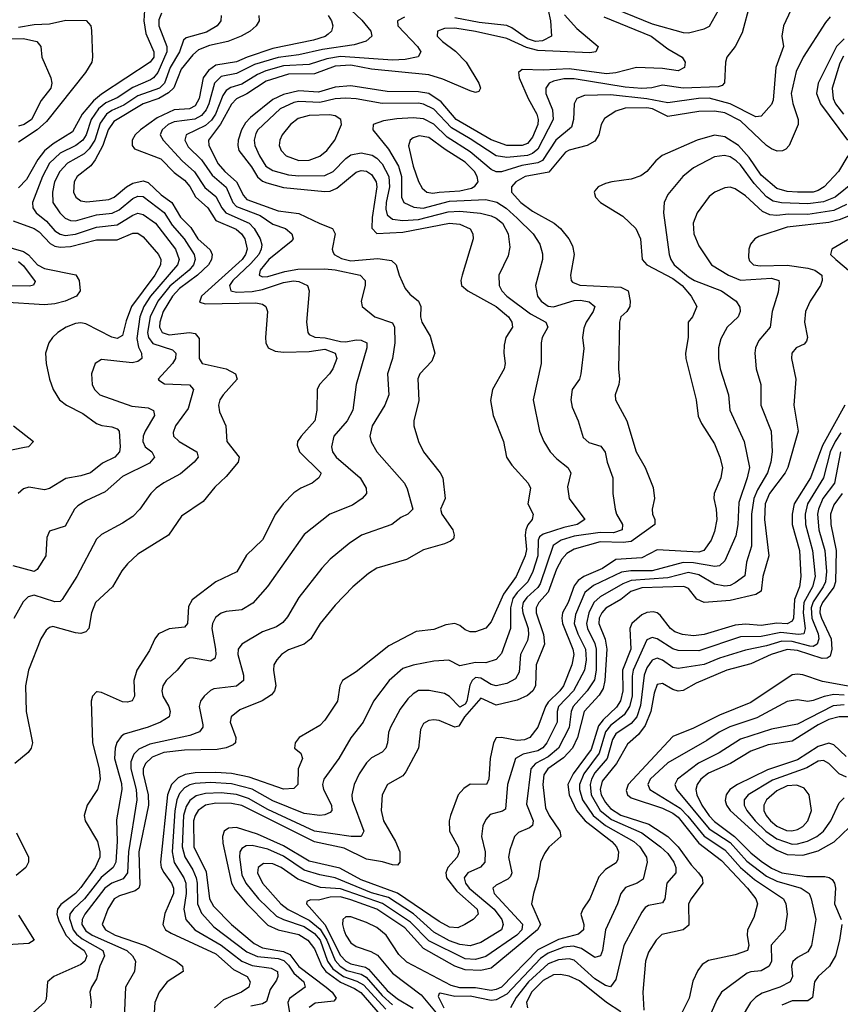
# Model space of a CAD drawing. Header units: inches. Extents: x 990535 to 1117859, y 769386 to 892122.
# Tile 892 of 1056: x 1056535 to 1059695, y 863643 to 867434. Entities that reach past the tile are written whole.
import ezdxf

# ---------------------------------------------------------------- set-up
doc = ezdxf.new("R2010")
doc.units = ezdxf.units.IN
doc.header["$MEASUREMENT"] = 0
doc.layers.add('B0856', color=7, linetype='Continuous')

msp = doc.modelspace()

# ---------------------------------------------------------------- linework, layer by layer
at = {"layer": 'B0856', "color": 5}
for points, elevation in [([(1059346.9, 867493.1), (1059317.2, 867382.8), (1059289.6, 867330.5), (1059257.6, 867290), (1059252.1, 867270), (1059248.8, 867191.2), (1059239.2, 867180.8), (1059224.1, 867175.9), (1059090, 867170), (1059010, 867181.5), (1058968.5, 867171.5), (1058931, 867169), (1058866.1, 867173.9), (1058670, 867206.1), (1058630, 867206.7), (1058590, 867197.7), (1058573, 867190), (1058560.6, 867170), (1058561, 867150), (1058586.9, 867086.9), (1058589.6, 867049.6), (1058530, 866935), (1058510, 866918.3), (1058490, 866911.3), (1058410, 866903.1), (1058370, 866909.6), (1058270, 866975.6), (1058196.9, 867016.9), (1058130, 867089.4), (1058090, 867108.6), (1058070, 867111.9), (1057930.9, 867110.9), (1057830, 867129.6), (1057790, 867132.2), (1057750, 867128.9), (1057690, 867114.4), (1057610, 867118.5), (1057590, 867115.3), (1057538.1, 867090), (1057451.5, 867010), (1057444.4, 866995.6), (1057438.2, 866970), (1057440.4, 866950), (1057458, 866910), (1057482.9, 866870), (1057510, 866852.6), (1057570, 866837.1), (1057610, 866832.4), (1057710, 866834.5), (1057742.1, 866850), (1057790, 866899.6), (1057810, 866913.3), (1057850, 866921.8), (1057892.4, 866912.4), (1057910, 866901), (1057930, 866879.1), (1057956.6, 866830), (1057958.9, 866790), (1057945.4, 866730), (1057944.4, 866704.4), (1057950, 866682.6), (1057970, 866666.3), (1058010, 866660.6), (1058070, 866664), (1058185.3, 866694.7), (1058230, 866697.3), (1058308.6, 866688.6), (1058350, 866678.9), (1058370, 866670.1), (1058393.5, 866650), (1058416, 866610), (1058421.7, 866558.3), (1058415.2, 866524.8), (1058380.2, 866450), (1058380.5, 866410), (1058390.9, 866390), (1058410.8, 866370), (1058501.8, 866301.8), (1058560.7, 866270), (1058567.9, 866250), (1058546.5, 866210), (1058542.3, 866190), (1058542.7, 866110), (1058511.8, 865970), (1058536.1, 865850), (1058552.8, 865810), (1058577.8, 865770), (1058603.1, 865743.1), (1058646, 865710), (1058657.3, 865690), (1058644.3, 865635.7), (1058651, 865590), (1058711.2, 865510), (1058680.9, 865490), (1058630, 865479.5), (1058550, 865453.8), (1058536.8, 865443.2), (1058531.3, 865430), (1058529.6, 865370), (1058510.5, 865310), (1058491.4, 865270), (1058450.7, 865229.3), (1058434, 865206), (1058425.3, 865170), (1058424.4, 865090), (1058390, 864994.5), (1058370, 864970.6), (1058330, 864958.1), (1058290, 864958.9), (1058230, 864946), (1058187.7, 864967.7), (1058130, 864963.8), (1058050, 864949), (1058010, 864935.7), (1057957.7, 864890), (1057896.6, 864810), (1057857, 864730), (1057810.5, 864669.5), (1057764.1, 864590), (1057705.4, 864510), (1057700.6, 864490), (1057704.6, 864470), (1057735.2, 864410), (1057736.4, 864390), (1057730, 864382.4), (1057710, 864373.2), (1057690, 864370.4), (1057630, 864378.5), (1057510, 864427.1), (1057430, 864471.1), (1057350, 864492.1), (1057270, 864497.2), (1057210, 864493), (1057190, 864488.4), (1057170, 864476.9), (1057150, 864454.7), (1057139.5, 864430), (1057131.8, 864388.2), (1057121.3, 864230), (1057129.5, 864189.5), (1057167.3, 864130), (1057174.8, 864110), (1057176.4, 864070), (1057166.7, 864010), (1057174, 863970), (1057208.7, 863930), (1057310.6, 863870.6), (1057389.9, 863809.9), (1057430, 863792.5), (1057502.9, 863782.9), (1057527.5, 863770), (1057528.3, 863750), (1057523.6, 863736.4), (1057499.8, 863700.2), (1057485.5, 863654.5), (1057470, 863645), (1057424.4, 863635.6)], 3140), ([(1058791.1, 867491.1), (1058970, 867418.4), (1059090, 867384.3), (1059110, 867383.4), (1059170, 867398.3), (1059190.7, 867409.3), (1059225.5, 867470)], 3140), ([(1057081.2, 867458.8), (1057070, 867433.3), (1057070.1, 867410), (1057101.5, 867330), (1057101.5, 867310), (1057066.1, 867230), (1057050.5, 867209.5), (1057038.3, 867201.7), (1056970, 867173.3), (1056910, 867133.2), (1056866.5, 867113.5), (1056838.1, 867090), (1056809.6, 867050), (1056790.3, 866990), (1056777.8, 866970), (1056750.8, 866949.2), (1056690, 866920.4), (1056650, 866881.5), (1056622.7, 866830), (1056583.7, 866730), (1056585.5, 866710), (1056598.6, 866690), (1056638.1, 866658.1), (1056670, 866621.3), (1056690, 866607.6), (1056710, 866603.5), (1056750, 866607.6), (1056830, 866635.5), (1056910, 866644.4), (1056970, 866681), (1056990, 866688.4), (1057010, 866684.3), (1057057.2, 866650), (1057135.1, 866550), (1057148.5, 866510), (1057142.7, 866490), (1057038, 866370), (1057012.8, 866330), (1056997.1, 866290), (1056986.3, 866206.3), (1056992.8, 866172.8), (1057003.9, 866150), (1057005.3, 866130), (1056990, 866118.6), (1056967.7, 866112.3), (1056850, 866126), (1056825.5, 866110), (1056811.1, 866070), (1056813.5, 866030), (1056822.3, 866010), (1056843.9, 865990), (1056966.1, 865946.1), (1057030, 865939.5), (1057049.5, 865929.5), (1057053.6, 865910), (1057017.8, 865850), (1057009.6, 865830), (1057008.7, 865810), (1057018.1, 865790), (1057043.2, 865770), (1057054.2, 865750), (1057034, 865726), (1056930, 865675.8), (1056863.9, 865616.1), (1056790, 865582.1), (1056758.3, 865561.7), (1056746, 865550), (1056710, 865484.1), (1056650, 865465.1), (1056639.6, 865440.4), (1056635.4, 865370), (1056602.2, 865317.8), (1056590, 865309.3), (1056510, 865331.4)], 2940), ([(1057311, 867450), (1057308.7, 867430), (1057295.3, 867410), (1057254.4, 867385.6), (1057176.4, 867363.6), (1057164.9, 867355.1), (1057149.5, 867310), (1057113.6, 867250), (1057092.1, 867190), (1057072.9, 867170), (1056990, 867140.5), (1056935.8, 867104.2), (1056890, 867084.1), (1056869.3, 867070), (1056844.9, 867035.1), (1056823.9, 866970), (1056802.8, 866937.2), (1056783, 866917), (1056719.1, 866880.9), (1056689.1, 866850), (1056668.9, 866810), (1056660.6, 866770), (1056662.7, 866730), (1056689.2, 866690), (1056710, 866669.7), (1056730, 866661.1), (1056750, 866659.6), (1056830, 866682.8), (1056890.7, 866689.3), (1056918, 866702), (1056970, 866745.5), (1056990, 866754.4), (1057010, 866753.1), (1057091, 866691), (1057122.4, 866642.4), (1057167.5, 866590), (1057206.5, 866530), (1057210.7, 866510), (1057203.8, 866490), (1057186.8, 866470), (1057112.4, 866407.6), (1057066.9, 866350), (1057037.2, 866290), (1057026.9, 866230), (1057030.3, 866210), (1057047.8, 866187.8), (1057123.2, 866163.2), (1057136.6, 866150), (1057134.2, 866130), (1057123.3, 866110), (1057067.4, 866050), (1057070, 866046.4), (1057092.6, 866032.6), (1057188.3, 866028.2), (1057203.5, 866010), (1057182.9, 865937.1), (1057134.1, 865870), (1057125.2, 865845.2), (1057127.5, 865830), (1057149.2, 865810), (1057216.9, 865770), (1057221.6, 865750), (1057206.2, 865730), (1057154.2, 865685.8), (1057090, 865651.1), (1057060.7, 865630), (1057039.7, 865610), (1056997.7, 865550), (1056970, 865521.5), (1056930, 865495), (1056850, 865452.5), (1056830, 865434), (1056754.8, 865290), (1056698.7, 865201.3), (1056690, 865194.2), (1056670, 865193.1), (1056590, 865218.2), (1056567.7, 865212.3), (1056547.8, 865192.2), (1056512, 865128)], 2960), ([(1057455.4, 867450), (1057457.4, 867430), (1057445.3, 867410), (1057421.9, 867390), (1057387.2, 867370), (1057336.5, 867350), (1057265.6, 867334.4), (1057222.8, 867317.2), (1057201.6, 867298.4), (1057156.5, 867243.5), (1057127.9, 867172.1), (1057108.1, 867151.9), (1057070, 867130.7), (1057010, 867109.8), (1056897.5, 867042.5), (1056875.4, 867010), (1056854.3, 866950), (1056825.5, 866894.5), (1056808.2, 866871.8), (1056755.9, 866830), (1056745.1, 866810), (1056742.2, 866770), (1056750.6, 866750.6), (1056770, 866737), (1056792.8, 866732.8), (1056878.6, 866741.4), (1056898.1, 866750), (1056945.6, 866790), (1056970, 866804.1), (1057010, 866813.7), (1057030, 866807.6), (1057079.9, 866759.9), (1057120.9, 866730), (1057153.7, 866673.7), (1057193.3, 866633.3), (1057221.1, 866590), (1057268, 866548), (1057275.4, 866530), (1057272.7, 866510), (1057261.4, 866490), (1057219.9, 866450), (1057150, 866398.7), (1057123.2, 866370), (1057087.8, 866310), (1057074.5, 866270), (1057073.4, 866250), (1057084, 866230), (1057110, 866220.3), (1057189, 866229), (1057210, 866226.1), (1057225.9, 866205.9), (1057225.3, 866130), (1057237.8, 866110), (1057329.2, 866090), (1057365.2, 866070), (1057371.9, 866050), (1057318.2, 865990), (1057305.2, 865970), (1057300.2, 865950), (1057304.6, 865924.6), (1057327.9, 865870), (1057332.9, 865810), (1057379.3, 865750), (1057376.5, 865730), (1057330, 865675.3), (1057285.6, 865634.4), (1057240.7, 865579.3), (1057157.9, 865522.1), (1057107.7, 865450), (1056990, 865376.8), (1056950, 865339.2), (1056927.9, 865312.1), (1056892, 865250), (1056827.1, 865190), (1056811.6, 865150), (1056800.5, 865090), (1056790, 865077.1), (1056770, 865070.5), (1056750, 865073.5), (1056662.4, 865097.6), (1056650, 865094.6), (1056636.9, 865083.1), (1056616.1, 865050), (1056568.9, 864930), (1056556.6, 864870), (1056560.1, 864770), (1056584.6, 864650), (1056579.4, 864630), (1056567.3, 864612.7), (1056516.1, 864570)], 2980), ([(1057015, 867470), (1057013.3, 867430), (1057021.1, 867381.1), (1057051.2, 867310), (1057050.8, 867290), (1057037.7, 867270), (1056850, 867146.7), (1056819, 867121), (1056775.8, 867070), (1056737.7, 867002.3), (1056663.5, 866956.5), (1056630, 866928.6), (1056604.8, 866895.2), (1056561.3, 866818.7), (1056530, 866787)], 2920), ([(1057722.1, 867450), (1057735.1, 867430), (1057741.1, 867410), (1057735, 867390), (1057722.1, 867377.9), (1057710.5, 867369.5), (1057665.5, 867354.5), (1057510, 867322.5), (1057411.2, 867290), (1057370, 867271.5), (1057290, 867258.4), (1057261.8, 867238.2), (1057241.3, 867210), (1057226, 867130), (1057210, 867102.4), (1057188.9, 867091.1), (1057130, 867086.4), (1057063.6, 867056.4), (1057000.3, 867010), (1056978.8, 866990), (1056967.7, 866970), (1056967.3, 866950), (1056976.7, 866936.7), (1057077.7, 866897.7), (1057130, 866846.1), (1057170, 866816.1), (1057190, 866791.4), (1057212.3, 866752.3), (1057259.3, 866710), (1057290, 866661.3), (1057368, 866628), (1057388.6, 866610), (1057401.2, 866590), (1057410.8, 866550), (1057404.8, 866530), (1057390.8, 866510), (1057234.6, 866370), (1057227, 866347), (1057250, 866340.2), (1057444.4, 866344.4), (1057470, 866339.3), (1057482.6, 866330), (1057488.6, 866310), (1057480.9, 866210), (1057482, 866190), (1057492, 866170), (1057517.9, 866157.9), (1057550, 866154), (1057650, 866156), (1057710, 866165.4), (1057750.1, 866150), (1057755.8, 866130), (1057741.2, 866090), (1057728.3, 866070), (1057689.3, 866030), (1057680.7, 866010), (1057678.9, 865930), (1057670.9, 865890), (1057618.8, 865830), (1057605.1, 865810), (1057603.5, 865796.5), (1057612.1, 865770), (1057694.3, 865690), (1057694, 865686), (1057687.2, 865670), (1057660.9, 865650), (1057617.3, 865630), (1057590, 865611.8), (1057548.8, 865570), (1057519.8, 865530), (1057470, 865432), (1057408.1, 865371.9), (1057371.5, 865308.5), (1057290, 865269.8), (1057199.3, 865200.7), (1057184.7, 865175.3), (1057180.9, 865110), (1057170, 865095.5), (1057110, 865089.4), (1057069.3, 865070), (1057055.1, 865050), (1057035.1, 865004.9), (1056985.6, 864930), (1056974.4, 864890), (1056976.4, 864830), (1056968, 864812), (1056950, 864806.1), (1056930, 864808.2), (1056850, 864844.1), (1056833.4, 864846.6), (1056830, 864846.6), (1056815.6, 864830), (1056810.2, 864809.8), (1056814.6, 864650), (1056840.7, 864550), (1056845, 864510), (1056833.8, 864470), (1056795, 864410), (1056783.2, 864370), (1056787.1, 864350), (1056834.3, 864270), (1056843.4, 864230), (1056842.8, 864210), (1056824.9, 864170), (1056770, 864093.5), (1056750, 864069.4), (1056693, 864027), (1056680.5, 864010), (1056678, 863990), (1056684.9, 863964.9), (1056712.6, 863910), (1056740.6, 863880.6), (1056783, 863850), (1056793.3, 863830), (1056785.4, 863810), (1056770, 863797.2), (1056666.5, 863750), (1056642.2, 863730), (1056636.9, 863663.1), (1056630.1, 863649.9), (1056584.7, 863610)], 3020), ([(1057811.7, 867470), (1057851.9, 867431.9), (1057887.3, 867390), (1057890.2, 867370), (1057869.1, 867350.9), (1057823, 867337), (1057701.2, 867318.8), (1057610, 867298.1), (1057530, 867288.5), (1057439.3, 867260.7), (1057370, 867226.7), (1057310, 867214.9), (1057285.3, 867190), (1057263.1, 867110), (1057253, 867087), (1057234.9, 867065.1), (1057209, 867051), (1057130, 867040.6), (1057106.6, 867030), (1057083.6, 867010), (1057076.2, 866990), (1057086.8, 866970), (1057160.6, 866890), (1057208, 866848), (1057247.7, 866787.7), (1057290, 866753.7), (1057313, 866710), (1057329.1, 866690), (1057417.8, 866650), (1057438.2, 866630), (1057460.6, 866590), (1057466.8, 866566.8), (1057465.1, 866550), (1057455.3, 866530), (1057424.9, 866495.1), (1057354.9, 866430), (1057342.8, 866410), (1057347.5, 866390), (1057370, 866384.6), (1057430, 866386.9), (1057470, 866394.9), (1057550, 866422.6), (1057588.6, 866428.6), (1057610, 866425.5), (1057642.4, 866410), (1057649.3, 866390), (1057639.5, 866270), (1057643.8, 866230), (1057650, 866221.3), (1057671.7, 866211.7), (1057711, 866209), (1057770, 866194.5), (1057790, 866193.2), (1057830, 866201.5), (1057850, 866200.1), (1057871, 866190), (1057871.2, 866170), (1057830.1, 866030), (1057818.2, 865930), (1057795.2, 865890), (1057744.1, 865830), (1057735.1, 865790), (1057739.8, 865770), (1057753.1, 865750), (1057846.3, 865670), (1057869.4, 865630), (1057870.2, 865610), (1057853.1, 865590), (1057815.7, 865564.3), (1057729.6, 865530.4), (1057630, 865452.1), (1057488.6, 865251.4), (1057432.8, 865187.2), (1057390, 865162.1), (1057330, 865155.4), (1057310, 865148.5), (1057288.1, 865131.9), (1057277, 865110), (1057274.5, 865090), (1057288.2, 865010), (1057290.1, 864989.9), (1057285.6, 864974.4), (1057270, 864963.8), (1057203.8, 864976.2), (1057190, 864977), (1057173.4, 864970), (1057141.1, 864930), (1057098.5, 864890), (1057085.6, 864870), (1057082.2, 864850), (1057086, 864830), (1057108.4, 864790), (1057114.5, 864770), (1057110.2, 864750), (1057076.9, 864730), (1057030, 864710.4), (1056937, 864683), (1056925.4, 864674.6), (1056909, 864651), (1056902.2, 864630), (1056900.1, 864590), (1056927, 864493), (1056928.6, 864470), (1056907, 864353), (1056910.4, 864270.4), (1056904.5, 864190), (1056894.5, 864170), (1056848, 864132), (1056784.5, 864050), (1056742.3, 864010), (1056728.3, 863990), (1056726.7, 863973.3), (1056740.4, 863930), (1056753.5, 863913.5), (1056775.7, 863895.7), (1056855, 863850), (1056861.5, 863830), (1056842.9, 863790), (1056830, 863741), (1056810.9, 863710), (1056804.2, 863690), (1056809.4, 863650), (1056807.7, 863630)], 3040), ([(1058016, 867444), (1057989.2, 867430), (1057990.8, 867410), (1058067, 867330), (1058079, 867310), (1058068.7, 867291.3), (1058019.2, 867280.8), (1057970, 867277.9), (1057770, 867292.7), (1057717, 867283), (1057650, 867261.4), (1057550, 867255.7), (1057483.2, 867236.8), (1057450, 867223.1), (1057390, 867186.1), (1057347.4, 867172.6), (1057330, 867161.5), (1057317.4, 867142.6), (1057288.1, 867070), (1057273, 867047), (1057250, 867025.9), (1057175.3, 866990), (1057170.5, 866970), (1057183.9, 866943.9), (1057234.9, 866894.9), (1057275.6, 866835.6), (1057329.5, 866789.5), (1057356, 866730), (1057370, 866714.4), (1057460.5, 866680.5), (1057510, 866646.3), (1057558.5, 866630), (1057583, 866610), (1057587.2, 866590), (1057579.7, 866580.3), (1057493.8, 866510), (1057461.1, 866470), (1057457.4, 866450), (1057470, 866444.1), (1057490, 866445.1), (1057555.4, 866464.6), (1057606, 866474), (1057710, 866474.5), (1057750, 866470.5), (1057845.3, 866450), (1057864.6, 866430), (1057865.1, 866410), (1057849.3, 866350), (1057853.4, 866330), (1057902.3, 866290), (1057970, 866266.9), (1057977.6, 866250), (1057979.8, 866190), (1057970.7, 866130), (1057950.8, 866070), (1057956.2, 865990), (1057940.8, 865950), (1057892, 865870), (1057883.5, 865830), (1057888.3, 865808.2), (1057910.2, 865770), (1058016.3, 865650), (1058027.3, 865627.3), (1058048.2, 865550), (1058030, 865530.8), (1058002.9, 865517.1), (1057967.2, 865490), (1057850.6, 865449.4), (1057803, 865417), (1057730, 865356.5), (1057697.8, 865322.2), (1057610.1, 865209.9), (1057565.5, 865134.5), (1057547.4, 865112.6), (1057523, 865097), (1057470, 865077.5), (1057390, 865029.8), (1057375.5, 865010), (1057374.7, 864990), (1057397.1, 864910), (1057396.6, 864890), (1057370, 864867.8), (1057282.7, 864857.3), (1057268.9, 864851.1), (1057245.4, 864830), (1057230.9, 864810), (1057225.9, 864790), (1057240.3, 864719.7), (1057240.5, 864710), (1057227.7, 864692.3), (1057190, 864677.6), (1057035.3, 864644.7), (1056994, 864626), (1056973.8, 864606.2), (1056963, 864577), (1056962.6, 864550), (1056983.4, 864470), (1056986.1, 864430), (1056954, 864230), (1056950, 864150), (1056933.5, 864126.5), (1056890, 864110.2), (1056862, 864090), (1056785.3, 863990), (1056774.7, 863970), (1056774.2, 863950), (1056790, 863926), (1056813.6, 863910), (1056946.8, 863850), (1056968.7, 863830), (1056980.9, 863810), (1056976.5, 863770), (1056941.7, 863710), (1056936.9, 863590)], 3060), ([(1058632.3, 867452.3), (1058680, 867400), (1058762.7, 867330), (1058752.8, 867310), (1058730, 867306.6), (1058530, 867315.6), (1058486.5, 867326.5), (1058410, 867361.5), (1058290, 867388.2), (1058210, 867400.8), (1058170, 867399.6), (1058143.8, 867390), (1058142.6, 867370), (1058162.4, 867350), (1058213.1, 867313.1), (1058253.5, 867270), (1058303.2, 867190), (1058308.9, 867170), (1058303.1, 867156.9), (1058290, 867153.3), (1058270, 867159.5), (1058164.3, 867204.3), (1058110, 867221.8), (1057890, 867243.9), (1057810, 867258.8), (1057750, 867254.7), (1057670, 867225.4), (1057570, 867223.9), (1057483.5, 867196.5), (1057410, 867148.1), (1057370, 867128.5), (1057350, 867108.4), (1057308, 867032), (1057262.1, 866970), (1057263.5, 866950), (1057299.5, 866879.5), (1057324.1, 866850), (1057369.2, 866810), (1057396.4, 866756.4), (1057410, 866741.5), (1057530, 866697.7), (1057610, 866687.9), (1057690, 866648.6), (1057739.1, 866630), (1057750.1, 866610), (1057738.5, 866550), (1057740.9, 866540.9), (1057745.1, 866530), (1057774, 866514), (1057810, 866505.6), (1057914.4, 866514.4), (1057966.2, 866506.2), (1057983.9, 866490), (1057995.5, 866450), (1058019.2, 866399.3), (1058036.7, 866376.7), (1058070.1, 866350), (1058079.3, 866330), (1058078, 866290), (1058083.2, 866270), (1058115.3, 866215.3), (1058133.5, 866150), (1058121.3, 866118.7), (1058075.3, 866070), (1058068.2, 866051.8), (1058071.9, 865968.1), (1058052, 865890), (1058052, 865870), (1058070.1, 865810.1), (1058090.2, 865770), (1058154.3, 865690), (1058164.6, 865670), (1058172.6, 865590), (1058155.5, 865550), (1058160.4, 865530), (1058202.2, 865470), (1058208.1, 865450), (1058204.7, 865435.3), (1058194.1, 865425.9), (1058170, 865416), (1058090, 865392.5), (1058024.4, 865355.6), (1057910, 865322.3), (1057878.3, 865301.7), (1057817.6, 865250), (1057750, 865179.8), (1057691.8, 865110), (1057656.3, 865050), (1057629.7, 865030.3), (1057570, 865007.5), (1057543.5, 864990), (1057525.4, 864970), (1057513.7, 864950), (1057511.7, 864930), (1057521.6, 864870), (1057515.5, 864850), (1057504.7, 864835.3), (1057468.6, 864811.4), (1057382.9, 864777.1), (1057349.6, 864750.4), (1057344.7, 864730), (1057366.5, 864670), (1057365.4, 864650), (1057357.4, 864642.6), (1057329.7, 864630.3), (1057295.2, 864624.8), (1057170, 864621.1), (1057090, 864612.8), (1057044.7, 864595.3), (1057018.6, 864570), (1057010.8, 864550), (1057010, 864530), (1057029.4, 864450), (1057030.8, 864410), (1056993.4, 864230), (1056997.1, 864102.9), (1056992.9, 864090), (1056980, 864080), (1056918.5, 864061.5), (1056898.7, 864050), (1056874.7, 864010), (1056852.7, 863950), (1056865.7, 863930), (1056902.9, 863910), (1057017.6, 863870), (1057137.3, 863810), (1057162.2, 863790), (1057163.9, 863770), (1057103, 863730), (1057071.5, 863690), (1057055.7, 863650), (1057052.6, 863610)], 3080), ([(1058784.4, 867444.5), (1058966.3, 867370), (1059030, 867321.6), (1059085.6, 867290), (1059096.9, 867270), (1059094.2, 867250), (1059070, 867236.9), (1059010, 867245.6), (1058910, 867249.9), (1058830.5, 867229.5), (1058794, 867226), (1058650, 867245.1), (1058550, 867240), (1058470, 867242.1), (1058455, 867230), (1058457.5, 867210), (1058492.9, 867130), (1058525.9, 867070), (1058530.9, 867050), (1058530.1, 867030), (1058510, 866982.1), (1058490, 866957.6), (1058470, 866949.3), (1058410, 866949.7), (1058350, 866971.1), (1058216.1, 867050), (1058158.1, 867118.1), (1058110, 867149.1), (1058070, 867156.5), (1057950, 867157), (1057810, 867179.8), (1057750, 867174.4), (1057685.4, 867154.6), (1057610, 867160.1), (1057550, 867146.4), (1057510, 867126.1), (1057423.2, 867056.8), (1057403.9, 867036.1), (1057389, 867010), (1057376.2, 866970), (1057374.4, 866950), (1057379, 866930), (1057427.2, 866867.2), (1057450, 866829.4), (1057470, 866812.4), (1057486, 866806), (1057550, 866788.3), (1057710, 866772.3), (1057730, 866774.2), (1057755.4, 866784.6), (1057830, 866847), (1057850, 866852.7), (1057870, 866850.8), (1057890, 866838.4), (1057907.4, 866810), (1057910.1, 866790.1), (1057892.5, 866672.5), (1057890.8, 866630.8), (1057910, 866610.1), (1058010, 866615.8), (1058190, 866650.3), (1058230, 866646.7), (1058269.1, 866629.1), (1058279.8, 866610), (1058280.5, 866590), (1058238.3, 866450), (1058233.5, 866430), (1058236.6, 866410), (1058260.5, 866390), (1058369.2, 866330), (1058416.9, 866290), (1058429.5, 866270), (1058432.7, 866250), (1058406.8, 866210), (1058399.7, 866180.3), (1058398.5, 866150), (1058404.6, 866110), (1058400.9, 866090), (1058355.3, 866010), (1058348.2, 865968.2), (1058357.8, 865910), (1058397.8, 865810), (1058409.6, 865749.6), (1058430, 865718.5), (1058492.2, 865650), (1058501.6, 865630), (1058491, 865570), (1058511.4, 865530), (1058508.5, 865510), (1058491.1, 865488.9), (1058483.2, 865470), (1058480.7, 865450), (1058485.9, 865394.1), (1058480.7, 865370), (1058446.1, 865290), (1058398.2, 865221.8), (1058350, 865115.5), (1058330, 865091.3), (1058290, 865077.6), (1058270, 865077.9), (1058250, 865084.5), (1058230, 865102.3), (1058210, 865109.9), (1058176.2, 865103.8), (1058130, 865085.9), (1058061.5, 865078.4), (1057956.2, 865023.8), (1057830, 864922.7), (1057777.8, 864890), (1057768.1, 864870), (1057758, 864810), (1057710, 864737.3), (1057690, 864717.2), (1057610.3, 864670), (1057595.8, 864650), (1057593.4, 864630), (1057617.6, 864610), (1057624.2, 864590), (1057607.7, 864550), (1057605.2, 864490), (1057590, 864474.2), (1057550, 864471.6), (1057418.2, 864518.2), (1057350, 864531.6), (1057290, 864535.7), (1057210, 864534.6), (1057172.3, 864527.7), (1057145.4, 864514.6), (1057118.8, 864490), (1057104, 864450), (1057076.4, 864190), (1057080.1, 864170), (1057090, 864150.7), (1057119.8, 864110), (1057127.3, 864090), (1057126.7, 864070), (1057093.4, 863993.4), (1057085.4, 863950), (1057096.2, 863930), (1057117.4, 863917.4), (1057290, 863837.1), (1057357.5, 863777.5), (1057410.1, 863750), (1057422.1, 863730), (1057416.9, 863710), (1057389.4, 863690.6), (1057319.3, 863660.7), (1057284.7, 863630)], 3120), ([(1059504.1, 867470), (1059476, 867410), (1059470.2, 867370.2), (1059475.6, 867330), (1059446.8, 867250), (1059435.9, 867124.1), (1059430, 867107.4), (1059390, 867062), (1059370, 867059.9), (1059270.5, 867110.5), (1059190, 867131.2), (1059149.2, 867130.8), (1059030, 867113.7), (1058950, 867128.9), (1058810, 867144.2), (1058710, 867141.6), (1058680.7, 867130), (1058670.1, 867110), (1058667.8, 867050), (1058659.7, 867020.3), (1058598.9, 866970), (1058547.8, 866892.2), (1058530, 866882.8), (1058468, 866872), (1058390, 866848.2), (1058370, 866848.7), (1058350, 866857.3), (1058270, 866924.9), (1058181.4, 866981.4), (1058130, 867031.4), (1058090, 867052.6), (1058050, 867056.6), (1057987.6, 867052.4), (1057936.2, 867043.8), (1057895.8, 867030), (1057894.9, 867010), (1057955.4, 866935.4), (1057992.8, 866870), (1058004.7, 866830), (1058005, 866750), (1058013.5, 866730), (1058052, 866712), (1058088.7, 866708.7), (1058190, 866734.7), (1058330, 866741.3), (1058371.7, 866731.7), (1058408.2, 866708.2), (1058450.1, 866670), (1058511.4, 866610), (1058537.9, 866570), (1058548, 866532), (1058548.3, 866510), (1058521.2, 866410), (1058528.9, 866370), (1058542.8, 866350), (1058570, 866331), (1058590, 866328.2), (1058670, 866353.3), (1058694.5, 866354.5), (1058727.6, 866347.6), (1058750.1, 866330.1), (1058743.2, 866310), (1058716.6, 866270), (1058706.7, 866246.7), (1058701.7, 866210), (1058707.6, 866167.6), (1058696.1, 866070), (1058690.1, 866049.9), (1058662.3, 866010), (1058657.4, 865970), (1058662.5, 865942.5), (1058685.1, 865890), (1058705.1, 865825.1), (1058726.5, 865806.5), (1058772.5, 865792.5), (1058789.5, 865769.5), (1058797.2, 865730), (1058818.6, 865670), (1058818.9, 865610), (1058827.7, 865550), (1058833.1, 865530), (1058855.5, 865490), (1058854.4, 865470), (1058821.8, 865458.2), (1058770, 865459.1), (1058670, 865446.1), (1058619.2, 865430), (1058589.4, 865410), (1058538.4, 865261.6), (1058530, 865247.4), (1058487.5, 865210), (1058473.3, 865190), (1058469.4, 865170), (1058472.1, 865150), (1058492.6, 865090), (1058494.4, 865065.6), (1058490, 865044.1), (1058462.8, 864990), (1058457.6, 864922.4), (1058444, 864896), (1058410, 864878.2), (1058370, 864868.8), (1058350, 864874.2), (1058310, 864899), (1058290, 864901.3), (1058276.5, 864890), (1058267.5, 864872.4), (1058256.9, 864810), (1058250, 864798.6), (1058230, 864786.9), (1058190, 864828.2), (1058170, 864839.6), (1058111.3, 864851.3), (1058070, 864851), (1058050, 864839.1), (1058030, 864819.1), (1058000.4, 864779.6), (1057962.5, 864710), (1057954.4, 864690), (1057950.8, 864650), (1057944.3, 864630), (1057930, 864614.4), (1057890, 864592), (1057870, 864573.2), (1057841.6, 864530), (1057822.5, 864490), (1057814.1, 864450), (1057815.5, 864430), (1057859.4, 864310), (1057850.2, 864290), (1057810.9, 864289.1), (1057670, 864310), (1057490, 864393.8), (1057416.3, 864436.3), (1057370, 864451.2), (1057310, 864458.1), (1057250, 864455.2), (1057214.1, 864445.9), (1057190, 864428.3), (1057175.7, 864404.3), (1057166.1, 864370), (1057160.8, 864250), (1057170.7, 864210.7), (1057201, 864161), (1057214, 864130), (1057218.3, 864110), (1057219.7, 864030), (1057234.5, 863994.5), (1057282.1, 863942.1), (1057410, 863846), (1057450, 863827.1), (1057530, 863819.5), (1057551.9, 863811.9), (1057570, 863793.9), (1057590, 863763.1), (1057629.1, 863730), (1057634.6, 863710), (1057573.7, 863666.3), (1057567.8, 863650), (1057573.4, 863610)], 3160), ([(1059655.6, 867444.4), (1059637.3, 867422.7), (1059551.5, 867290), (1059525.2, 867234.8), (1059505.2, 867150), (1059511.4, 867111.4), (1059533, 867050), (1059532.9, 867030), (1059497.7, 866950), (1059484.4, 866935.6), (1059471.5, 866928.5), (1059452.1, 866928), (1059430, 866936.2), (1059410, 866949.4), (1059310, 867044.3), (1059250, 867075.7), (1059210, 867081.9), (1059150, 867080.6), (1059030, 867060.8), (1058970.9, 867090), (1058950, 867094.8), (1058866.7, 867093.3), (1058830, 867082.1), (1058786.9, 867053.1), (1058773.3, 867030), (1058764.4, 866990), (1058750, 866966.4), (1058720.2, 866950), (1058650, 866932.1), (1058635.9, 866924.1), (1058572.6, 866847.4), (1058481.7, 866830), (1058445.2, 866810), (1058428.3, 866790), (1058429.1, 866770), (1058464, 866730), (1058510, 866696.3), (1058592.4, 866650), (1058616.8, 866630), (1058649.5, 866590), (1058662.9, 866562.9), (1058669.5, 866530), (1058656.3, 866450), (1058658.5, 866430), (1058663.7, 866423.7), (1058691.8, 866411.8), (1058850, 866403.8), (1058877.4, 866390), (1058885.9, 866350), (1058884.4, 866330), (1058872.1, 866310), (1058849.5, 866290), (1058844.1, 866270), (1058840.9, 866090), (1058844, 866050), (1058841.8, 866030), (1058827.6, 865990), (1058829.3, 865970), (1058872.1, 865890), (1058908.3, 865770), (1058942.7, 865710), (1058973.5, 865633.5), (1058978.6, 865590), (1058970.1, 865550), (1058970.9, 865530), (1058980.1, 865510), (1058980.9, 865490), (1058890, 865425.1), (1058858.5, 865421.5), (1058770, 865423.7), (1058670, 865395.5), (1058641.7, 865378.3), (1058622.4, 865357.6), (1058601.5, 865318.5), (1058570, 865230.4), (1058534, 865190), (1058523.2, 865170), (1058523, 865150), (1058552.4, 865067.6), (1058555.7, 865030), (1058523.3, 864950), (1058520.5, 864870), (1058510.1, 864850), (1058490, 864832.5), (1058450, 864813.9), (1058370, 864795.5), (1058310, 864821.8), (1058247.3, 864750), (1058226, 864714), (1058210, 864710.3), (1058150, 864736.1), (1058130, 864738.2), (1058110, 864736.1), (1058090, 864724.2), (1058078.6, 864701.4), (1058070.1, 864630), (1058021.9, 864538.1), (1058010, 864522.6), (1057951.2, 864490), (1057930.7, 864449.3), (1057927, 864390), (1057936, 864350), (1057981.4, 864270), (1057998.6, 864230), (1057998.8, 864190), (1057990, 864179.2), (1057970, 864179.9), (1057932.4, 864192.4), (1057870, 864202.1), (1057784.5, 864244.5), (1057670, 864268.5), (1057390, 864408.2), (1057350, 864416.8), (1057290, 864418.2), (1057249.9, 864410.1), (1057221.7, 864390), (1057209.9, 864370.1), (1057204.5, 864350), (1057205.2, 864250), (1057252.8, 864152.8), (1057265.7, 864050), (1057281.3, 864021.3), (1057350.6, 863950.6), (1057437.9, 863877.9), (1057470, 863861.2), (1057550, 863846.6), (1057574.6, 863834.6), (1057610, 863788.8), (1057714.9, 863710), (1057737.9, 863690), (1057753, 863667), (1057744.7, 863655.3), (1057672.5, 863647.5), (1057649, 863631)], 3180), ([(1058569.7, 867470), (1058578.5, 867430), (1058582.7, 867370), (1058548, 867352), (1058520.5, 867350), (1058490, 867360.5), (1058430, 867402.9), (1058410, 867411.2), (1058303.6, 867423.6), (1058210, 867441.3)], 3060), ([(1056530, 867405.2), (1056590, 867415.1), (1056650, 867417.5), (1056712.1, 867432.1), (1056791.2, 867431.2), (1056808.2, 867410), (1056811.5, 867391.6), (1056815.3, 867290), (1056812.3, 867270), (1056788.4, 867230), (1056638.4, 867041.6), (1056602.5, 867010), (1056530, 866962.5)], 2880), ([(1056390, 867359.1), (1056550, 867360.9), (1056601.3, 867350), (1056616.2, 867330), (1056620.2, 867290), (1056654.7, 867210), (1056659, 867190), (1056654.6, 867170), (1056617.2, 867122.8), (1056579.7, 867050), (1056551.9, 867030), (1056530, 867024.3)], 2860), ([(1059710, 867360.5), (1059680.2, 867330), (1059609.5, 867190), (1059603.7, 867150), (1059617.9, 867110), (1059722.3, 866970)], 3220), ([(1059706.9, 867293.1), (1059693.4, 867266.6), (1059663.9, 867170), (1059667, 867130), (1059676.6, 867110), (1059706.8, 867070)], 3240), ([(1059723.4, 866910), (1059688.4, 866850), (1059632.1, 866790), (1059610, 866775.9), (1059590, 866770), (1059530, 866769.3), (1059490, 866772.2), (1059450, 866784.2), (1059390, 866835.9), (1059343.8, 866903.8), (1059302.9, 866950), (1059250, 866982.3), (1059210, 866989.6), (1059143.5, 866970), (1059009.4, 866910.6), (1058984.2, 866890), (1058950.1, 866849.9), (1058927.2, 866832.8), (1058890, 866819.9), (1058814.8, 866810), (1058790, 866802.6), (1058761.7, 866790), (1058750, 866775.1), (1058746.9, 866770), (1058752.6, 866750), (1058771.4, 866730), (1058857.2, 866677.2), (1058907.8, 866630), (1058925.1, 866590), (1058932.3, 866510), (1058949.4, 866490), (1059050, 866436.9), (1059086.3, 866410), (1059120.5, 866370), (1059142.1, 866330), (1059126, 866290), (1059108.6, 866270), (1059109.4, 866210), (1059099, 866150), (1059100.2, 866130), (1059139.1, 865970), (1059147.8, 865907.8), (1059159.9, 865879.9), (1059210, 865801.5), (1059231.2, 865750), (1059241.1, 865710), (1059234.6, 865670), (1059208.5, 865610), (1059207.4, 865590), (1059216.9, 865550), (1059219.3, 865510), (1059210, 865463.7), (1059197.3, 865430), (1059169.4, 865390.6), (1059150, 865383.7), (1058990, 865392.8), (1058930, 865362.2), (1058830, 865355.3), (1058778.4, 865321.6), (1058706.8, 865290), (1058685.6, 865274.4), (1058670, 865254), (1058646.6, 865190), (1058625.5, 865150), (1058621.9, 865130), (1058625.4, 865110), (1058664.8, 865010), (1058668.2, 864990), (1058660.6, 864950), (1058628.7, 864870), (1058614.8, 864850), (1058570, 864806.7), (1058559.6, 864790), (1058530.1, 864710), (1058499.8, 864670), (1058478.8, 864661.2), (1058450, 864658.8), (1058390, 864670.2), (1058370, 864669.8), (1058358.9, 864650), (1058345.8, 864590), (1058341.6, 864510), (1058332.4, 864490), (1058270, 864491.2), (1058245.2, 864474.8), (1058223, 864450), (1058193.4, 864370), (1058188.1, 864350), (1058190.1, 864310), (1058222.8, 864250), (1058227.3, 864230), (1058219.3, 864210), (1058184, 864170), (1058175.5, 864150), (1058178.9, 864130), (1058218.5, 864078.5), (1058296.6, 864010), (1058300.7, 863990), (1058281.5, 863970), (1058249.2, 863950), (1058222.3, 863937.7), (1058190, 863940.6), (1058150, 863962.1), (1057990, 864071.8), (1057850, 864122.1), (1057767.7, 864167.7), (1057650, 864194.5), (1057550, 864253.7), (1057450, 864298), (1057370, 864323.6), (1057338.4, 864321.6), (1057321.7, 864310), (1057315.7, 864290), (1057316.4, 864263.6), (1057350, 864110.2), (1057364.4, 864084.4), (1057409.9, 864029.9), (1057490, 863948.2), (1057530, 863930.3), (1057610, 863912.4), (1057644.9, 863890), (1057670, 863856.8), (1057698.4, 863790), (1057714.1, 863770), (1057770, 863728.2), (1057824.4, 863704.4), (1057848.4, 863688.4), (1057923.2, 863603.2)], 3220), ([(1059748.3, 866810), (1059675.5, 866750), (1059630, 866732.2), (1059570, 866724.4), (1059468.9, 866728.9), (1059435.8, 866735.8), (1059410, 866752), (1059362.6, 866802.6), (1059310, 866874.6), (1059293.7, 866890), (1059270, 866905.5), (1059248.4, 866911.6), (1059210, 866905.8), (1059130, 866863.2), (1059088.6, 866830), (1059030, 866760.4), (1059015.9, 866730), (1059013.3, 866690), (1059035.2, 866530), (1059041.6, 866510), (1059055.5, 866490), (1059110, 866444.5), (1059133.9, 866430), (1059237.1, 866390), (1059293.4, 866350), (1059307.3, 866327.3), (1059309.2, 866310), (1059301.8, 866290), (1059258.9, 866250), (1059234.9, 866205.1), (1059226.1, 866170), (1059226.3, 866130), (1059231.9, 866090), (1059264.7, 865990), (1059268.9, 865930), (1059324.7, 865810), (1059345.3, 865710), (1059336.6, 865670), (1059304.5, 865575.5), (1059299.9, 865490), (1059292.7, 865447.3), (1059249.5, 865350), (1059230, 865331.1), (1059211.7, 865328.3), (1059130, 865343), (1059090, 865343.9), (1058970, 865312.2), (1058888, 865312), (1058852.5, 865307.5), (1058744.8, 865255.3), (1058711.4, 865228.6), (1058675.6, 865144.4), (1058670.5, 865110), (1058684.1, 865070), (1058713.6, 865010), (1058716.6, 864970), (1058710, 864930), (1058667.1, 864850), (1058610.1, 864790), (1058604.6, 864770), (1058603.8, 864730), (1058565.1, 864650), (1058549.2, 864630.8), (1058530, 864619.7), (1058473.2, 864606.8), (1058444.2, 864590), (1058413.6, 864490), (1058405.3, 864394.7), (1058393.7, 864386.3), (1058346.5, 864373.5), (1058330, 864354.3), (1058318.6, 864330), (1058313.5, 864290), (1058326.7, 864230), (1058326.1, 864190), (1058308.6, 864171.4), (1058260.5, 864150), (1058246.5, 864130), (1058250.8, 864110), (1058265.4, 864090), (1058362.2, 864010), (1058391, 863970), (1058397.1, 863950), (1058389.5, 863930), (1058310, 863881.9), (1058270, 863867.9), (1058230, 863874), (1058190, 863888), (1058130, 863921.7), (1058051.1, 863991.1), (1057954.5, 864054.5), (1057890, 864072.8), (1057750, 864130.2), (1057690, 864141.2), (1057630, 864159.3), (1057550, 864213.5), (1057490, 864241.1), (1057430, 864255), (1057406.8, 864253.2), (1057390, 864242.9), (1057383, 864230), (1057380.9, 864210), (1057390, 864142.2), (1057405.1, 864110), (1057454, 864050), (1057523.3, 863983.3), (1057550, 863969.4), (1057630, 863943.1), (1057670, 863916.6), (1057691.2, 863890), (1057720.6, 863810), (1057740.4, 863780.5), (1057781.1, 863750), (1057832.6, 863732.6), (1057858.1, 863718.1), (1057944.8, 863624.8)], 3240), ([(1059718, 866722), (1059670, 866699.6), (1059570, 866684.4), (1059494.8, 866685.2), (1059450, 866680.2), (1059423.2, 866683.2), (1059395.1, 866695.1), (1059330, 866755.2), (1059290, 866783.2), (1059270, 866788.9), (1059250, 866786.2), (1059212.2, 866770), (1059190, 866752.9), (1059142.9, 866690), (1059128.1, 866650), (1059130.2, 866610), (1059150, 866563.6), (1059198.2, 866490), (1059263.9, 866450), (1059310, 866430.6), (1059430, 866439), (1059457.6, 866430), (1059459.1, 866419.1), (1059455, 866385), (1059432.3, 866310), (1059424.8, 866250), (1059381.3, 866198.7), (1059368.4, 866170), (1059365.3, 866150), (1059370.8, 866090), (1059388.7, 866030), (1059388.2, 865950), (1059428.5, 865850), (1059432.2, 865770), (1059427.7, 865730), (1059414.8, 865690), (1059376.1, 865623.9), (1059361.5, 865590), (1059353.2, 865530), (1059352.7, 865407.3), (1059334.1, 865345.9), (1059326.6, 865293.4), (1059290, 865266.1), (1059270, 865256.1), (1059250, 865252.5), (1059210, 865261.2), (1059150, 865296.1), (1059110, 865306.3), (1059030, 865285.5), (1058890, 865274.6), (1058857.4, 865262.6), (1058770, 865212.3), (1058746.2, 865190), (1058725.9, 865150), (1058716.8, 865110), (1058720.9, 865090), (1058750, 865032.2), (1058755.1, 865010), (1058755.2, 864930), (1058747.6, 864892.4), (1058720.4, 864850), (1058665.8, 864790), (1058658.2, 864770), (1058651.2, 864708.8), (1058610.1, 864630), (1058570, 864595.5), (1058521, 864570), (1058503.5, 864550), (1058486.7, 864413.4), (1058512, 864350), (1058508.8, 864331.2), (1058497.7, 864322.4), (1058455.1, 864304.9), (1058440.5, 864290), (1058422, 864238), (1058417.5, 864210), (1058429.5, 864150), (1058424.1, 864135.9), (1058414.5, 864125.5), (1058370, 864102.6), (1058356.1, 864090), (1058361.6, 864070), (1058471.3, 863951.3), (1058468.3, 863930), (1058449, 863910), (1058330, 863827.4), (1058290, 863815.7), (1058250, 863818.4), (1058110, 863888.2), (1058040.2, 863960.2), (1057931.9, 864031.9), (1057770, 864087.6), (1057693.4, 864093.4), (1057670, 864100.3), (1057605.5, 864125.5), (1057541.1, 864170), (1057510, 864183.9), (1057474.1, 864185.9), (1057453.1, 864170), (1057450.5, 864150), (1057469.7, 864110), (1057539.9, 864030), (1057568.7, 864008.7), (1057650, 863966.9), (1057692.1, 863932.1), (1057718.1, 863890), (1057750, 863811.7), (1057768.7, 863790), (1057793.9, 863773.9), (1057850, 863758.9), (1057868.3, 863748.3), (1057930, 863677.5), (1057970, 863641.5)], 3260), ([(1059752, 866688), (1059690, 866663.1), (1059650, 866652.7), (1059490, 866635), (1059381.2, 866598.8), (1059366, 866590), (1059349.1, 866570), (1059342.2, 866550), (1059341.8, 866518.2), (1059345.5, 866505.5), (1059360.3, 866490), (1059386.3, 866486.3), (1059490, 866489), (1059570, 866477.6), (1059596.3, 866470), (1059623.8, 866450), (1059625.2, 866430), (1059618.6, 866410), (1059579, 866350), (1059560.5, 866310), (1059557.5, 866270), (1059568.8, 866210), (1059564.2, 866195.8), (1059555.1, 866184.9), (1059525.2, 866170), (1059508.4, 866150), (1059506.8, 866130), (1059523.2, 866050), (1059516.2, 865950), (1059532.3, 865850), (1059492.1, 865710), (1059481.8, 865690), (1059421.9, 865610), (1059405, 865570), (1059402.3, 865510), (1059419.8, 865370), (1059396.4, 865290), (1059390, 865234), (1059370, 865220.7), (1059270, 865197.8), (1059170.7, 865190.7), (1059142.7, 865202.7), (1059110, 865244.3), (1059092.4, 865252.4), (1058930, 865246.3), (1058887.8, 865232.2), (1058850, 865201.9), (1058792.1, 865167.9), (1058775.8, 865150), (1058766.3, 865130), (1058764.6, 865110), (1058789.5, 865049.5), (1058795.8, 865010), (1058787.8, 864890), (1058781.1, 864858.9), (1058766.2, 864833.8), (1058708.3, 864770), (1058682.3, 864670), (1058664, 864630), (1058628.3, 864591.7), (1058568.5, 864550), (1058552.8, 864527.2), (1058549.3, 864490), (1058560, 864400), (1058573.2, 864370), (1058615.3, 864310), (1058618.8, 864290), (1058572.3, 864247.7), (1058555.6, 864224.4), (1058539.8, 864190), (1058531.8, 864130), (1058513.1, 864070), (1058505.9, 864030), (1058539.7, 863950), (1058528.1, 863930), (1058350, 863782.7), (1058310, 863773.6), (1058250, 863775.9), (1058210, 863789.7), (1058090, 863857.7), (1058017.4, 863937.4), (1057910, 864009.2), (1057810, 864046.2), (1057770, 864056.5), (1057730, 864056.1), (1057684.9, 864044.9), (1057655, 864045), (1057640.7, 864039.3), (1057639.3, 864030), (1057710.4, 863950.4), (1057770, 863830.8), (1057790, 863810), (1057810, 863799.8), (1057865.9, 863785.9), (1057878.1, 863778.1), (1057950, 863696.1), (1057990, 863664.2), (1058050, 863627.9)], 3280), ([(1056510, 866659.7), (1056590, 866630.1), (1056610, 866617.6), (1056652.5, 866572.5), (1056670, 866562.5), (1056690, 866558.3), (1056730, 866560.8), (1056830, 866585.8), (1056910, 866586.3), (1056970, 866611.6), (1056990, 866611.5), (1057010, 866597.3), (1057069.3, 866529.3), (1057077.9, 866510), (1057077.2, 866490), (1057054.8, 866450), (1056965.6, 866330), (1056945, 866275), (1056930, 866217.8), (1056910, 866206.2), (1056890, 866212.2), (1056790, 866263.2), (1056770, 866266.8), (1056750, 866263.8), (1056714, 866250), (1056681.6, 866230), (1056660.7, 866210), (1056646.4, 866190), (1056634.5, 866150), (1056636.8, 866110), (1056649.3, 866050), (1056663.2, 866010), (1056687.8, 865970), (1056715.6, 865950), (1056777.4, 865917.4), (1056830, 865879.8), (1056851, 865871), (1056890, 865867), (1056910, 865858.9), (1056917.3, 865850), (1056921.5, 865790), (1056918.9, 865770), (1056900.6, 865750), (1056853.5, 865726.5), (1056806.9, 865690), (1056770, 865677.3), (1056712.4, 865667.6), (1056650, 865628.5), (1056630, 865624), (1056570, 865633.9), (1056550, 865628.1), (1056529.4, 865610)], 2920), ([(1056470, 866564.5), (1056550, 866541.7), (1056568.8, 866528.8), (1056603.5, 866490), (1056630, 866476.2), (1056751.4, 866451.4), (1056764.3, 866430), (1056767, 866390), (1056753.8, 866370), (1056709.3, 866350), (1056670, 866339.8), (1056630, 866336.2), (1056470, 866346)], 2880), ([(1059730.2, 866589.8), (1059662.7, 866550), (1059657.4, 866530), (1059677.3, 866510), (1059782.4, 866422.4)], 3320), ([(1056530, 866503.4), (1056550, 866486.8), (1056594.3, 866425.7), (1056588.3, 866411.7), (1056572.3, 866407.7), (1056470, 866409.6)], 2860), ([(1059711.8, 865950), (1059625.6, 865794.4), (1059579.8, 865670), (1059517.3, 865570), (1059509.5, 865530), (1059509.8, 865490), (1059537.4, 865390), (1059543.3, 865290), (1059537.4, 865250), (1059518.8, 865201.2), (1059514.6, 865130), (1059510, 865118), (1059490, 865108), (1059450, 865111.2), (1059390, 865102.2), (1059330, 865106.3), (1059290, 865103.4), (1059170, 865066.5), (1059130, 865061.8), (1059086.5, 865066.5), (1059057.4, 865077.4), (1059041, 865090), (1059001.3, 865141.3), (1058990, 865150.4), (1058973.7, 865153.7), (1058950, 865151.3), (1058930, 865142.4), (1058892.5, 865110), (1058884.5, 865090), (1058888.7, 865010), (1058855.4, 864930), (1058857.4, 864850), (1058848.9, 864811.1), (1058833.1, 864786.9), (1058781.4, 864738.6), (1058764.1, 864715.9), (1058735.8, 864624.2), (1058666, 864530), (1058645.7, 864490), (1058650, 864450), (1058679.2, 864390), (1058711.7, 864350), (1058814.5, 864270), (1058832.6, 864250), (1058840.5, 864230), (1058837.7, 864202.3), (1058831.4, 864188.6), (1058790, 864162.4), (1058765.5, 864134.5), (1058730.7, 864050), (1058702.7, 864010), (1058695.8, 863990), (1058706.6, 863950), (1058706.2, 863930), (1058686, 863914), (1058610, 863892.9), (1058530, 863852.8), (1058390, 863709.6), (1058370, 863700.1), (1058350, 863696.9), (1058290, 863706.7), (1058230, 863707.3), (1058196.2, 863716.2), (1058025.5, 863805.5), (1057995.3, 863835.3), (1057945.8, 863910), (1057910, 863938.6), (1057870, 863958.9), (1057810, 863979.7), (1057790, 863979.6), (1057778.8, 863970), (1057777.5, 863950), (1057782.4, 863930), (1057790, 863909.4), (1057810, 863879.9), (1057830, 863865.8), (1057887, 863847), (1057912.3, 863832.3), (1057970, 863763.4), (1058080.3, 863680.3), (1058138.4, 863610)], 3320), ([(1056510.7, 865870.7), (1056588.1, 865810), (1056568.9, 865790), (1056553.6, 865786.4), (1056472.4, 865770)], 2880), ([(1059697.2, 865842.8), (1059674.5, 865810), (1059655.8, 865770), (1059629.5, 865670), (1059568.3, 865570), (1059559.9, 865530), (1059561.3, 865490), (1059588.1, 865390), (1059598.2, 865290), (1059587.8, 865250), (1059554.3, 865190), (1059551.5, 865150), (1059559.7, 865090), (1059554.1, 865070), (1059533.5, 865066.5), (1059465.7, 865074.3), (1059390, 865058.8), (1059310, 865058.3), (1059150, 865004.4), (1059070, 865005.5), (1059050, 865011.6), (1058990, 865050.4), (1058970, 865056.1), (1058950, 865046.6), (1058897.6, 864930), (1058893.3, 864906.7), (1058892.8, 864830), (1058883.5, 864790), (1058861.8, 864758.2), (1058810, 864717.2), (1058790, 864692.5), (1058766.5, 864610), (1058706.8, 864530), (1058690.9, 864490), (1058690.2, 864470), (1058702.6, 864430), (1058743, 864370), (1058790, 864331.5), (1058900.1, 864270), (1058922.7, 864250), (1058948.9, 864210), (1058950.8, 864190), (1058935.2, 864124.8), (1058912.7, 864110), (1058867.5, 864092.5), (1058850.1, 864070), (1058836.8, 864030), (1058790.4, 863929.6), (1058778.4, 863850), (1058771, 863830), (1058750, 863823.4), (1058697.9, 863857.9), (1058666.6, 863866.6), (1058630, 863863.4), (1058570, 863840.2), (1058540.4, 863819.6), (1058410, 863682.2), (1058370, 863660.4), (1058350, 863658.4), (1058270, 863675.1), (1058210, 863673), (1058154.2, 863685.8), (1058150, 863685.6), (1058146.1, 863673.9), (1058167.5, 863630)], 3340), ([(1059695.7, 865770), (1059672.8, 865650), (1059627.4, 865590), (1059610.3, 865550), (1059607.4, 865530), (1059612.2, 865470), (1059634.9, 865390), (1059641.8, 865310), (1059637.2, 865270), (1059629, 865250), (1059590, 865192.8), (1059582.7, 865170), (1059585.4, 865130), (1059609.8, 865070), (1059612.4, 865050), (1059606, 865030), (1059590, 865021.1), (1059578, 865022), (1059510, 865040), (1059470, 865041.7), (1059410, 865023.1), (1059330, 865006.6), (1059230, 864975.8), (1059170, 864951.4), (1059070, 864936.6), (1059050, 864940.3), (1059010, 864968.1), (1058990, 864975.3), (1058970, 864968.1), (1058950, 864938.5), (1058939.1, 864910), (1058925.8, 864794.2), (1058910.8, 864750), (1058890, 864724.9), (1058830, 864684.4), (1058817.8, 864662.2), (1058797.4, 864590), (1058750, 864533.9), (1058736.4, 864510), (1058731, 864489), (1058735.1, 864450), (1058770, 864390), (1058814.2, 864354.2), (1058930, 864303.9), (1059001.8, 864250), (1059030, 864223.4), (1059053.4, 864190), (1059061.3, 864170), (1059061.5, 864150), (1059026.5, 864110), (1059018.7, 864050), (1059010, 864034.2), (1058955.9, 864024.1), (1058943.8, 864016.2), (1058930, 863998.2), (1058861.6, 863870), (1058830, 863738.7), (1058810, 863710.7), (1058790, 863716.4), (1058750, 863741.4), (1058670, 863812.9), (1058650, 863818.6), (1058610, 863814.2), (1058570, 863798.7), (1058494.2, 863730), (1058446.3, 863670), (1058424.4, 863630)], 3360), ([(1059702.5, 865610), (1059670, 865566.1), (1059657.3, 865530), (1059658.3, 865490), (1059678.5, 865390), (1059676.3, 865270), (1059670.3, 865249.7), (1059626.4, 865190), (1059617.8, 865170), (1059616.4, 865150), (1059621.8, 865130), (1059659.7, 865050), (1059662.4, 865010), (1059656.3, 864983.7), (1059644.6, 864975.4), (1059624.8, 864975.2), (1059530, 865004.9), (1059490, 865009.4), (1059427.9, 864990), (1059350, 864953.7), (1059258, 864930), (1059140.1, 864879.9), (1059090, 864851.9), (1059070, 864849), (1059050, 864854.9), (1059010, 864878.4), (1058990, 864874), (1058978.4, 864841.6), (1058964.7, 864770), (1058943.8, 864716.2), (1058917.9, 864682.1), (1058875.4, 864644.6), (1058832.6, 864570), (1058777.2, 864502.8), (1058770, 864470), (1058774.5, 864450), (1058790, 864420.4), (1058810, 864397), (1058850, 864371.8), (1058956.9, 864336.9), (1059030, 864289.5), (1059069.8, 864250), (1059120.7, 864180.7), (1059148.9, 864150), (1059163, 864130), (1059165.5, 864110), (1059119.8, 864050), (1059109.7, 864030.3), (1059111.7, 863948.3), (1059089.3, 863930.7), (1059007.8, 863912.2), (1058985.9, 863890), (1058956.1, 863843.9), (1058944.6, 863810), (1058933.8, 863690), (1058938.8, 863621.2)], 3380), ([(1059733.1, 864866.9), (1059626.1, 864886.1), (1059550, 864912.3), (1059530, 864914.8), (1059510, 864911.2), (1059350, 864805.2), (1059230, 864756.2), (1059130, 864706.9), (1059050, 864674.1), (1058877.2, 864490), (1058870, 864466), (1058874.8, 864450), (1058890, 864438.1), (1059010, 864398.8), (1059050, 864379.8), (1059070, 864364.4), (1059150, 864263.6), (1059236.8, 864196.8), (1059337.2, 864090), (1059369.1, 864050), (1059376.4, 864030), (1059362.3, 863977.7), (1059336.8, 863930), (1059335.5, 863910), (1059342.8, 863870), (1059338, 863850), (1059290, 863833.9), (1059187.6, 863812.4), (1059163, 863797), (1059146.2, 863773.8), (1059127.4, 863732.6), (1059112.9, 863667.1), (1059079.5, 863600.5)], 3420), ([(1059710, 864833.8), (1059670, 864835.6), (1059632, 864828), (1059590, 864812.4), (1059569.5, 864809.5), (1059530, 864815.9), (1059490, 864808.7), (1059373.6, 864746.4), (1059269, 864711), (1059228.6, 864691.4), (1059181.1, 864658.9), (1059030, 864573.4), (1058962.9, 864510), (1058953.3, 864490), (1058960.7, 864470), (1059078.2, 864398.2), (1059108.2, 864368.2), (1059170.7, 864290.7), (1059250, 864238.5), (1059310.3, 864170.3), (1059364, 864124), (1059476.6, 864050), (1059485.1, 864030), (1059489.5, 863990.5), (1059480.5, 863930), (1059429.1, 863870.9), (1059430.1, 863810), (1059420.8, 863790), (1059390, 863772.1), (1059350, 863768.9), (1059336.5, 863763.5), (1059237.1, 863690), (1059219, 863661), (1059198, 863610)], 3440), ([(1059710, 864796.7), (1059667.7, 864792.3), (1059530, 864721.7), (1059430, 864702.2), (1059310, 864664.3), (1059228.8, 864611.2), (1059148.6, 864571.4), (1059067.8, 864510), (1059057.5, 864490), (1059064.3, 864470), (1059190, 864319.5), (1059270, 864266.2), (1059335, 864195), (1059410, 864136.9), (1059450, 864117.1), (1059544, 864090), (1059574.4, 864070), (1059583.1, 864050), (1059600.3, 863970), (1059583.4, 863870), (1059570, 863846), (1059530, 863823.4), (1059512.4, 863807.6), (1059507.1, 863790), (1059510.5, 863750), (1059501.7, 863730), (1059461.6, 863710), (1059393.7, 863686.3), (1059369.7, 863670.3), (1059348.9, 863650), (1059312.7, 863590)], 3460), ([(1059732, 864750), (1059690, 864750.4), (1059650, 864739.2), (1059610, 864719.6), (1059510, 864657), (1059417.2, 864642.8), (1059350, 864618.3), (1059271.7, 864570), (1059187.1, 864532.9), (1059157.8, 864510), (1059143.3, 864490), (1059138.7, 864470), (1059142.1, 864450), (1059162.1, 864410), (1059190, 864368.7), (1059210, 864347), (1059287.2, 864290), (1059350, 864226.5), (1059390, 864193.8), (1059430, 864167.5), (1059470, 864150), (1059564.3, 864135.7), (1059634.9, 864134.9), (1059651.9, 864131.9), (1059663.3, 864123.3), (1059672.3, 864110), (1059676.8, 864090), (1059672, 864030), (1059697.8, 863970)], 3480), ([(1059717.6, 864597.6), (1059670, 864642.8), (1059650, 864648.7), (1059610, 864635.9), (1059530, 864584.6), (1059414, 864546), (1059298.4, 864490), (1059269.7, 864470), (1059255.4, 864450), (1059252, 864428), (1059256.5, 864410), (1059270.1, 864390), (1059410, 864262), (1059450, 864236.6), (1059490, 864220.4), (1059550, 864217.9), (1059610, 864234.3), (1059670.9, 864269.1), (1059730, 864325.2)], 3520), ([(1059718.1, 864518.1), (1059690, 864531), (1059650, 864569.9), (1059630, 864581.9), (1059610, 864579.1), (1059565.7, 864554.3), (1059433.5, 864506.5), (1059339.6, 864450), (1059324.2, 864430), (1059324.4, 864410), (1059334.2, 864390), (1059366.5, 864350), (1059407.9, 864310), (1059450, 864280), (1059510, 864260.4), (1059530, 864261), (1059568.1, 864271.9), (1059604.2, 864290), (1059630, 864309.7), (1059658.4, 864350), (1059690, 864419.2), (1059710, 864438.4)], 3540), ([(1056523, 864303), (1056569, 864210), (1056568.9, 864190), (1056558, 864170), (1056521.2, 864138.8)], 2980), ([(1056530, 863986.7), (1056591.1, 863890), (1056570, 863877.3), (1056487.2, 863872.8)], 2980), ([(1059700.1, 863950), (1059691.9, 863890), (1059676.6, 863830), (1059652.9, 863790), (1059609.4, 863750.6), (1059595.1, 863730), (1059588, 863670), (1059570, 863657.4), (1059510, 863656.6), (1059470, 863640.7)], 3480), ([(1058850, 863614.6), (1058794.2, 863650), (1058690, 863733.6), (1058650, 863751.7), (1058617.9, 863758), (1058590, 863756.8), (1058550, 863735.4), (1058506.1, 863690), (1058486.7, 863650), (1058489.7, 863630)], 3380)]:
    msp.add_lwpolyline(points, dxfattribs=dict(at, elevation=elevation))
for points, elevation in [([(1057727.2, 867067.2), (1057650, 867064.9), (1057606.6, 867053.4), (1057577.9, 867030), (1057545.6, 866990), (1057536.3, 866970), (1057534.4, 866950), (1057541.3, 866930), (1057560.7, 866910), (1057610, 866891.4), (1057650, 866892.5), (1057690, 866908.3), (1057717.7, 866930), (1057748.5, 866970), (1057773.5, 867030), (1057772, 867050), (1057750, 867063.9)], 3160), ([(1058073.1, 866986.9), (1058050, 866979.6), (1058038, 866970), (1058031.7, 866948.3), (1058050.1, 866870), (1058070.6, 866810.6), (1058085, 866785), (1058102.3, 866770), (1058126.1, 866766.1), (1058150, 866769.4), (1058230, 866774.5), (1058274.3, 866785.7), (1058286.9, 866793.1), (1058299.7, 866810), (1058296.7, 866830), (1058285.6, 866850), (1058250, 866885.2), (1058173.5, 866933.5), (1058110, 866980.3)], 3180), ([(1059527.2, 864487.2), (1059490, 864484.2), (1059450, 864464.6), (1059410.1, 864430), (1059400.4, 864410), (1059400.9, 864390), (1059409.7, 864370), (1059425.8, 864350), (1059450, 864329), (1059487.4, 864312.6), (1059508.7, 864311.3), (1059530, 864316.7), (1059550, 864328.2), (1059569.9, 864350), (1059583.7, 864390), (1059574.7, 864450), (1059555.1, 864475.1)], 3560)]:
    msp.add_lwpolyline(points, close=True, dxfattribs=dict(at, elevation=elevation))

doc.saveas('drawing.dxf')
